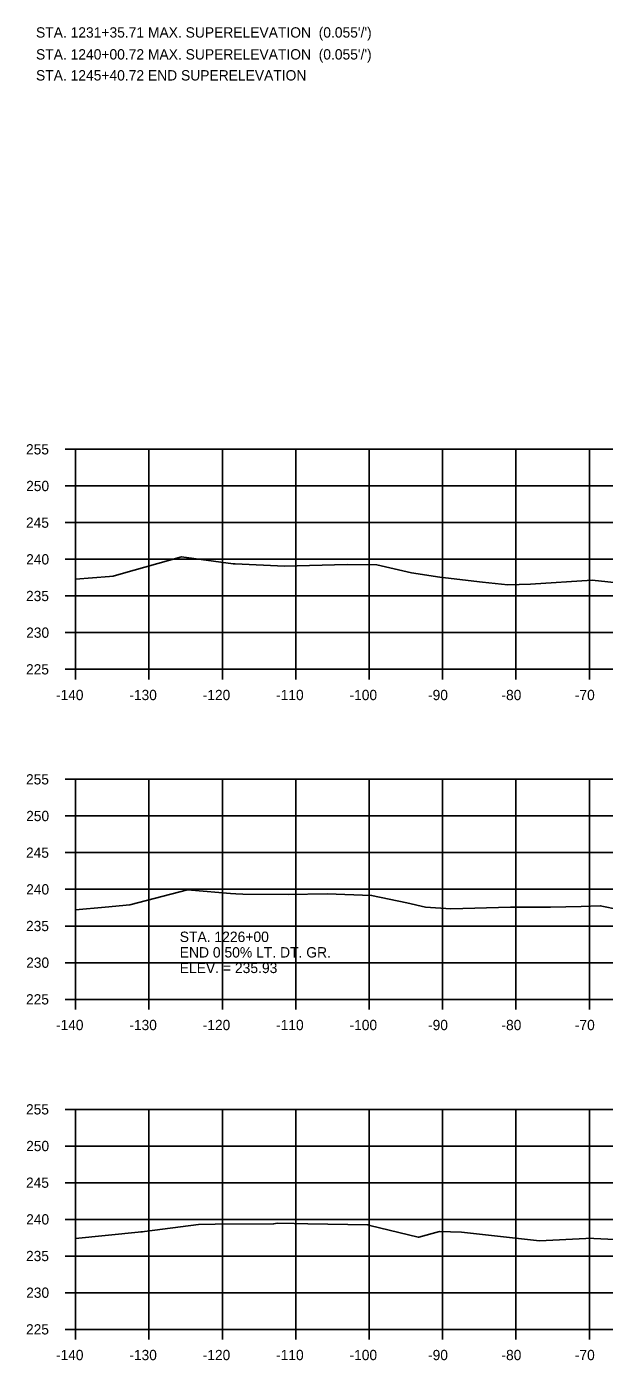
# Model space of a CAD drawing. Extents: x 1342547 to 1344156, y -1532351 to -1517216.
# Drawn here: x 1342556.2 to 1342634.9, y -1530842 to -1530660.2 of the extents above; entities that cross this region are included whole.
import ezdxf

# ---------------------------------------------------------------- set-up
doc = ezdxf.new("R2010")
doc.units = 0
for name, color, linetype in [('R_Axis', 7, 'Continuous'), ('R_Axis Annot', 7, 'Continuous'), ('R_Border Notes', 7, 'Continuous'), ('R_Exist Surface', 7, 'Continuous'), ('R_Grid', 7, 'Continuous'), ('R_Water Annot', 7, 'Continuous')]:
    doc.layers.add(name, color=color, linetype=linetype)

msp = doc.modelspace()

# ---------------------------------------------------------------- linework, layer by layer
at = {"layer": 'R_Axis'}
for p, q in [((1342561.47, -1530717.78), (1342562.87, -1530717.78)), ((1342562.87, -1530747.78), (1342562.87, -1530717.78)), ((1342561.47, -1530722.78), (1342562.87, -1530722.78)), ((1342561.47, -1530727.78), (1342562.87, -1530727.78)), ((1342561.47, -1530732.78), (1342562.87, -1530732.78)), ((1342561.47, -1530737.78), (1342562.87, -1530737.78)), ((1342561.47, -1530742.78), (1342562.87, -1530742.78)), ((1342561.47, -1530747.78), (1342562.87, -1530747.78)), ((1342562.87, -1530747.78), (1342842.87, -1530747.78)), ((1342562.87, -1530749.18), (1342562.87, -1530747.78)), ((1342572.87, -1530749.18), (1342572.87, -1530747.78)), ((1342582.87, -1530749.18), (1342582.87, -1530747.78)), ((1342592.87, -1530749.18), (1342592.87, -1530747.78)), ((1342602.87, -1530749.18), (1342602.87, -1530747.78)), ((1342612.87, -1530749.18), (1342612.87, -1530747.78)), ((1342622.87, -1530749.18), (1342622.87, -1530747.78)), ((1342632.87, -1530749.18), (1342632.87, -1530747.78)), ((1342561.47, -1530762.78), (1342562.87, -1530762.78)), ((1342562.87, -1530792.78), (1342562.87, -1530762.78)), ((1342561.47, -1530767.78), (1342562.87, -1530767.78)), ((1342561.47, -1530772.78), (1342562.87, -1530772.78)), ((1342561.47, -1530777.78), (1342562.87, -1530777.78)), ((1342561.47, -1530782.78), (1342562.87, -1530782.78)), ((1342561.47, -1530787.78), (1342562.87, -1530787.78)), ((1342561.47, -1530792.78), (1342562.87, -1530792.78)), ((1342562.87, -1530792.78), (1342842.87, -1530792.78)), ((1342562.87, -1530794.18), (1342562.87, -1530792.78)), ((1342572.87, -1530794.18), (1342572.87, -1530792.78)), ((1342582.87, -1530794.18), (1342582.87, -1530792.78)), ((1342592.87, -1530794.18), (1342592.87, -1530792.78)), ((1342602.87, -1530794.18), (1342602.87, -1530792.78)), ((1342612.87, -1530794.18), (1342612.87, -1530792.78)), ((1342622.87, -1530794.18), (1342622.87, -1530792.78)), ((1342632.87, -1530794.18), (1342632.87, -1530792.78)), ((1342561.47, -1530807.78), (1342562.87, -1530807.78)), ((1342562.87, -1530837.78), (1342562.87, -1530807.78)), ((1342561.47, -1530812.78), (1342562.87, -1530812.78)), ((1342561.47, -1530817.78), (1342562.87, -1530817.78)), ((1342561.47, -1530822.78), (1342562.87, -1530822.78)), ((1342561.47, -1530827.78), (1342562.87, -1530827.78)), ((1342561.47, -1530832.78), (1342562.87, -1530832.78)), ((1342561.47, -1530837.78), (1342562.87, -1530837.78)), ((1342562.87, -1530837.78), (1342842.87, -1530837.78)), ((1342562.87, -1530839.18), (1342562.87, -1530837.78)), ((1342572.87, -1530839.18), (1342572.87, -1530837.78)), ((1342582.87, -1530839.18), (1342582.87, -1530837.78)), ((1342592.87, -1530839.18), (1342592.87, -1530837.78)), ((1342602.87, -1530839.18), (1342602.87, -1530837.78)), ((1342612.87, -1530839.18), (1342612.87, -1530837.78)), ((1342622.87, -1530839.18), (1342622.87, -1530837.78)), ((1342632.87, -1530839.18), (1342632.87, -1530837.78))]:
    msp.add_line(p, q, dxfattribs=at)
at = {"layer": 'R_Exist Surface'}
for points in [[(1342562.87, -1530735.49), (1342567.51, -1530735.11), (1342568.01, -1530735.06), (1342569.07, -1530734.78), (1342577.32, -1530732.45), (1342584.36, -1530733.38), (1342584.49, -1530733.39), (1342584.63, -1530733.41), (1342591.32, -1530733.71), (1342599.88, -1530733.49), (1342603.9, -1530733.54), (1342608.64, -1530734.63), (1342612.48, -1530735.23), (1342618.33, -1530735.88), (1342621.77, -1530736.25), (1342624.86, -1530736.16), (1342633.24, -1530735.64), (1342637.54, -1530736.07)], [(1342562.87, -1530780.57), (1342566.92, -1530780.19), (1342570.25, -1530779.9), (1342578.14, -1530777.87), (1342578.22, -1530777.86), (1342578.66, -1530777.89), (1342583.99, -1530778.33), (1342584.7, -1530778.4), (1342585.67, -1530778.43), (1342591.83, -1530778.47), (1342597.16, -1530778.4), (1342603.21, -1530778.6), (1342608.01, -1530779.64), (1342610.54, -1530780.19), (1342614, -1530780.43), (1342622.13, -1530780.21), (1342627.56, -1530780.19), (1342631.76, -1530780.12), (1342634.36, -1530780.01), (1342642.38, -1530781.67)], [(1342562.87, -1530825.37), (1342571.38, -1530824.53), (1342571.74, -1530824.49), (1342571.97, -1530824.48), (1342572.25, -1530824.44), (1342579.63, -1530823.46), (1342581.87, -1530823.45), (1342589.86, -1530823.41), (1342590.4, -1530823.29), (1342592.65, -1530823.35), (1342594.53, -1530823.4), (1342602.67, -1530823.55), (1342602.95, -1530823.6), (1342609.57, -1530825.23), (1342609.63, -1530825.22), (1342612.45, -1530824.42), (1342615.44, -1530824.52), (1342626.08, -1530825.72), (1342632.37, -1530825.37), (1342632.87, -1530825.35), (1342633.5, -1530825.37), (1342636.34, -1530825.54)]]:
    msp.add_lwpolyline(points, dxfattribs=at)
at = {"layer": 'R_Grid'}
for p, q in [((1342562.87, -1530717.78), (1342842.87, -1530717.78)), ((1342562.87, -1530747.78), (1342562.87, -1530717.78)), ((1342572.87, -1530747.78), (1342572.87, -1530717.78)), ((1342582.87, -1530747.78), (1342582.87, -1530717.78)), ((1342592.87, -1530747.78), (1342592.87, -1530717.78)), ((1342602.87, -1530747.78), (1342602.87, -1530717.78)), ((1342612.87, -1530747.78), (1342612.87, -1530717.78)), ((1342622.87, -1530747.78), (1342622.87, -1530717.78)), ((1342632.87, -1530747.78), (1342632.87, -1530717.78)), ((1342562.87, -1530722.78), (1342842.87, -1530722.78)), ((1342562.87, -1530727.78), (1342842.87, -1530727.78)), ((1342562.87, -1530732.78), (1342842.87, -1530732.78)), ((1342562.87, -1530737.78), (1342842.87, -1530737.78)), ((1342562.87, -1530742.78), (1342842.87, -1530742.78)), ((1342562.87, -1530747.78), (1342842.87, -1530747.78)), ((1342562.87, -1530762.78), (1342842.87, -1530762.78)), ((1342562.87, -1530792.78), (1342562.87, -1530762.78)), ((1342572.87, -1530792.78), (1342572.87, -1530762.78)), ((1342582.87, -1530792.78), (1342582.87, -1530762.78)), ((1342592.87, -1530792.78), (1342592.87, -1530762.78)), ((1342602.87, -1530792.78), (1342602.87, -1530762.78)), ((1342612.87, -1530792.78), (1342612.87, -1530762.78)), ((1342622.87, -1530792.78), (1342622.87, -1530762.78)), ((1342632.87, -1530792.78), (1342632.87, -1530762.78)), ((1342562.87, -1530767.78), (1342842.87, -1530767.78)), ((1342562.87, -1530772.78), (1342842.87, -1530772.78)), ((1342562.87, -1530777.78), (1342842.87, -1530777.78)), ((1342562.87, -1530782.78), (1342842.87, -1530782.78)), ((1342562.87, -1530787.78), (1342842.87, -1530787.78)), ((1342562.87, -1530792.78), (1342842.87, -1530792.78)), ((1342562.87, -1530807.78), (1342842.87, -1530807.78)), ((1342562.87, -1530837.78), (1342562.87, -1530807.78)), ((1342572.87, -1530837.78), (1342572.87, -1530807.78)), ((1342582.87, -1530837.78), (1342582.87, -1530807.78)), ((1342592.87, -1530837.78), (1342592.87, -1530807.78)), ((1342602.87, -1530837.78), (1342602.87, -1530807.78)), ((1342612.87, -1530837.78), (1342612.87, -1530807.78)), ((1342622.87, -1530837.78), (1342622.87, -1530807.78)), ((1342632.87, -1530837.78), (1342632.87, -1530807.78)), ((1342562.87, -1530812.78), (1342842.87, -1530812.78)), ((1342562.87, -1530817.78), (1342842.87, -1530817.78)), ((1342562.87, -1530822.78), (1342842.87, -1530822.78)), ((1342562.87, -1530827.78), (1342842.87, -1530827.78)), ((1342562.87, -1530832.78), (1342842.87, -1530832.78)), ((1342562.87, -1530837.78), (1342842.87, -1530837.78))]:
    msp.add_line(p, q, dxfattribs=at)

# ---------------------------------------------------------------- texts
at = {"layer": 'R_Axis Annot'}
for s, p in [('255', (1342556.12, -1530718.48)), ('250', (1342556.14, -1530723.48)), ('245', (1342556.12, -1530728.48)), ('240', (1342556.14, -1530733.48)), ('235', (1342556.12, -1530738.48)), ('230', (1342556.14, -1530743.48)), ('225', (1342556.12, -1530748.48)), ('-140', (1342560.2, -1530751.98)), ('-130', (1342570.2, -1530751.98)), ('-120', (1342580.2, -1530751.98)), ('-110', (1342590.2, -1530751.98)), ('-100', (1342600.2, -1530751.98)), ('-90', (1342610.9, -1530751.98)), ('-80', (1342620.9, -1530751.98)), ('-70', (1342630.9, -1530751.98)), ('255', (1342556.12, -1530763.48)), ('250', (1342556.14, -1530768.48)), ('245', (1342556.12, -1530773.48)), ('240', (1342556.14, -1530778.48)), ('235', (1342556.12, -1530783.48)), ('230', (1342556.14, -1530788.48)), ('225', (1342556.12, -1530793.48)), ('-140', (1342560.2, -1530796.98)), ('-130', (1342570.2, -1530796.98)), ('-120', (1342580.2, -1530796.98)), ('-110', (1342590.2, -1530796.98)), ('-100', (1342600.2, -1530796.98)), ('-90', (1342610.9, -1530796.98)), ('-80', (1342620.9, -1530796.98)), ('-70', (1342630.9, -1530796.98)), ('255', (1342556.12, -1530808.48)), ('250', (1342556.14, -1530813.48)), ('245', (1342556.12, -1530818.48)), ('240', (1342556.14, -1530823.48)), ('235', (1342556.12, -1530828.48)), ('230', (1342556.14, -1530833.48)), ('225', (1342556.12, -1530838.48)), ('-140', (1342560.2, -1530841.98)), ('-130', (1342570.2, -1530841.98)), ('-120', (1342580.2, -1530841.98)), ('-110', (1342590.2, -1530841.98)), ('-100', (1342600.2, -1530841.98)), ('-90', (1342610.9, -1530841.98)), ('-80', (1342620.9, -1530841.98)), ('-70', (1342630.9, -1530841.98))]:
    msp.add_text(s, height=1.4, dxfattribs=at).set_placement(p)
at = {"layer": 'R_Border Notes'}
for s, p in [("STA. 1231+35.71 MAX. SUPERELEVATION  (0.055'/')", (1342557.48, -1530661.64)), ("STA. 1240+00.72 MAX. SUPERELEVATION  (0.055'/')", (1342557.48, -1530664.63)), ('STA. 1245+40.72 END SUPERELEVATION', (1342557.48, -1530667.49))]:
    msp.add_text(s, height=1.41, dxfattribs=at).set_placement(p)
at = {"layer": 'R_Water Annot'}
for s, p in [('STA. 1226+00', (1342577.06, -1530784.96)), ('END 0.50% LT. DT. GR.', (1342577.06, -1530787.08)), ('ELEV. = 235.93', (1342577.06, -1530789.2))]:
    msp.add_text(s, height=1.4147, dxfattribs=at).set_placement(p)

doc.saveas('drawing.dxf')
